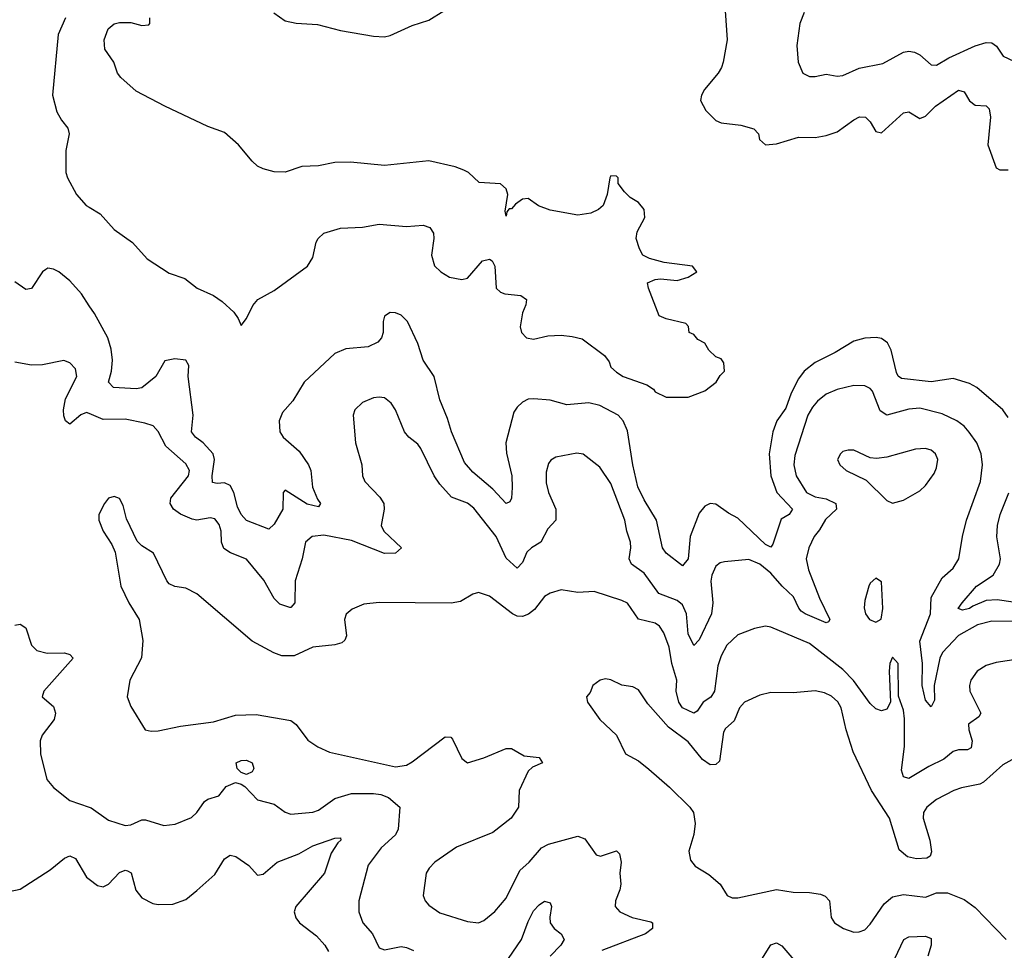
# Model space of a CAD drawing. Header units: inches. Extents: x 1694797 to 1849917, y 907313 to 1017959.
# Tile 730 of 834: x 1799748 to 1803316, y 990671 to 994043. Entities that reach past the tile are written whole.
import ezdxf

# ---------------------------------------------------------------- set-up
doc = ezdxf.new("R2010")
doc.units = ezdxf.units.IN
doc.header["$MEASUREMENT"] = 0
doc.layers.add('B7999', color=7, linetype='Continuous')
doc.layers.add('B8909', color=7, linetype='Continuous')

msp = doc.modelspace()

# ---------------------------------------------------------------- linework, layer by layer
at = {"layer": 'B7999', "color": 5}
for points, elevation in [([(1799913.7, 994050), (1799887, 993990), (1799866.7, 993770), (1799882.2, 993710), (1799899.2, 993679.2), (1799922.3, 993650), (1799927.2, 993630), (1799914.6, 993570), (1799915.5, 993490), (1799920.8, 993470), (1799953.6, 993410), (1799989.2, 993370), (1800000, 993363.5)], 580), ([(1800000, 993006.5), (1799971.9, 993050), (1799930, 993096.9), (1799890, 993129.7), (1799870, 993139.7), (1799850, 993142.4), (1799842, 993138), (1799830, 993129.6), (1799790, 993069.7), (1799770, 993066), (1799730, 993093.2)], 620), ([(1800000, 992616), (1799990, 992620.2), (1799968.8, 992611.2), (1799930, 992578), (1799914.3, 992590), (1799907.5, 992607.5), (1799907.1, 992630), (1799914.3, 992670), (1799955.4, 992750), (1799950, 992778.4), (1799930, 992799.7), (1799907.9, 992807.9), (1799830, 992793), (1799790, 992791.3), (1799730, 992802.4)], 640), ([(1799730, 991849.1), (1799750, 991852.8), (1799770, 991839.3), (1799790, 991777.1), (1799810, 991757.2), (1799847.8, 991747.8), (1799910, 991749.2), (1799930, 991742.6), (1799941.7, 991730), (1799835.3, 991610), (1799829.2, 991590), (1799870, 991554), (1799878.1, 991530), (1799872.4, 991507.6), (1799829.3, 991450), (1799821.8, 991430), (1799822.6, 991382.6), (1799846.4, 991290), (1799870, 991260.7), (1799930, 991214.4), (1800000, 991189.3)], 640), ([(1799710, 990883.6), (1799750, 990892.8), (1799857.7, 990962.3), (1799910, 991005.2), (1799930, 991012.8), (1799950, 991004.2), (1799990, 990936.5), (1800000, 990928.8)], 620)]:
    msp.add_lwpolyline(points, dxfattribs=dict(at, elevation=elevation))
at = {"layer": 'B8909', "color": 5}
for points, elevation in [([(1802301.4, 994110), (1802311.5, 993970), (1802297.1, 993890), (1802291, 993870), (1802278.2, 993850), (1802229.3, 993790), (1802218.6, 993770), (1802214.9, 993750), (1802234.4, 993714.4), (1802270, 993678), (1802289.4, 993669.4), (1802360.8, 993660.8), (1802408.5, 993648.5), (1802424.9, 993630), (1802428.8, 993608.8), (1802450, 993590.4), (1802490, 993593.8), (1802570, 993617.9), (1802630, 993616.8), (1802670, 993623.2), (1802710, 993636.9), (1802770, 993681), (1802791.4, 993691.4), (1802813, 993690), (1802830, 993673), (1802850, 993638), (1802870, 993634), (1802950, 993706), (1802970, 993709.1), (1803010, 993684.9), (1803030, 993693.8), (1803066.5, 993730), (1803150, 993788.1), (1803170, 993782.6), (1803190, 993749.1), (1803210, 993733.8), (1803250, 993731.3), (1803260.2, 993720.2), (1803266, 993690), (1803256.1, 993590), (1803286, 993506), (1803299.9, 993499.9), (1803330, 993498.9)], 620), ([(1800668.4, 994068.4), (1800710, 994039.5), (1800750, 994030.3), (1800826.6, 994026.6), (1800910, 994003.8), (1801030, 993983.7), (1801070, 993981.6), (1801090, 993986), (1801170, 994022.4), (1801230, 994041.6), (1801284.6, 994075.4)], 620), ([(1802590.3, 994070), (1802574.6, 994030), (1802563.7, 993950), (1802568.4, 993890), (1802586, 993850), (1802610, 993838), (1802630, 993837.2), (1802670, 993846), (1802710, 993838.9), (1802730, 993840.8), (1802790, 993868.2), (1802875.5, 993884.5), (1802950, 993925.2), (1802970, 993929.4), (1802990, 993926.2), (1803010, 993915.6), (1803050, 993879.6), (1803070, 993878.6), (1803114.5, 993905.5), (1803210, 993948.2), (1803250, 993960.2), (1803270, 993959.1), (1803287.7, 993947.7), (1803311.6, 993911.6), (1803350, 993893.4)], 640), ([(1800000, 993363.5), (1800039.5, 993339.5), (1800090, 993283.4), (1800156, 993236), (1800210, 993176.8), (1800290, 993124.8), (1800345.8, 993105.8), (1800390.8, 993070.8), (1800450, 993044.1), (1800481.7, 993021.7), (1800523.6, 992983.6), (1800540, 992960), (1800550, 992935.1), (1800570, 992960.5), (1800592.9, 993007.2), (1800610.1, 993029.9), (1800670, 993062.3), (1800790.8, 993150), (1800810, 993181.3), (1800822.3, 993237.7), (1800829.2, 993250.7), (1800850.1, 993269.9), (1800910, 993287.4), (1800990, 993291.6), (1801050, 993301.9), (1801150, 993294.3), (1801210, 993299.4), (1801234, 993290), (1801247.1, 993270), (1801248.6, 993250), (1801240.5, 993190), (1801251.3, 993151.3), (1801274, 993130), (1801305.1, 993110), (1801350, 993102.2), (1801370, 993106.8), (1801424.4, 993170), (1801450, 993175.7), (1801460.4, 993170), (1801468.9, 993150), (1801474.7, 993070), (1801490, 993055.8), (1801505.2, 993050), (1801563.5, 993043.5), (1801583.7, 993030), (1801582.4, 993010), (1801570, 992980.7), (1801561, 992930), (1801565.8, 992910), (1801584.2, 992890), (1801610, 992885.3), (1801661.8, 992898.2), (1801710, 992899.7), (1801750, 992895.9), (1801786.4, 992886.4), (1801866.6, 992826.6), (1801883.2, 992803.2), (1801890, 992784.7), (1801910, 992766.2), (1801934.5, 992750), (1802019.8, 992719.8), (1802044.1, 992704.1), (1802050, 992695.1), (1802090, 992676), (1802170, 992675.3), (1802230, 992698), (1802271.3, 992730), (1802285.4, 992754.6), (1802302, 992770), (1802299.6, 992799.6), (1802290, 992814), (1802270, 992822), (1802245.4, 992845.4), (1802230.7, 992870.7), (1802204.5, 992884.5), (1802190, 992902), (1802174, 992910), (1802171.6, 992931.6), (1802162, 992942), (1802090, 992958.8), (1802064.7, 992970), (1802026, 993070), (1802022.8, 993090), (1802050, 993101.6), (1802070, 993104.2), (1802130, 993097.8), (1802170.2, 993109.8), (1802201, 993130), (1802186, 993150), (1802083.5, 993163.5), (1802030, 993178), (1802006, 993190), (1801993.2, 993213.2), (1801982, 993250), (1801985.3, 993274.7), (1802012.9, 993327.1), (1802010, 993355.5), (1801990, 993380.4), (1801959.5, 993399.5), (1801939.3, 993419.3), (1801916, 993450), (1801916, 993470), (1801910, 993476), (1801890, 993477.1), (1801886.2, 993470), (1801876.2, 993410), (1801861.6, 993370), (1801844.6, 993355.4), (1801817.3, 993342.7), (1801770, 993335.2), (1801670, 993353.2), (1801628.3, 993368.3), (1801590, 993394.9), (1801570, 993392.7), (1801544.6, 993375.4), (1801530, 993358), (1801522, 993358), (1801513.3, 993346.7), (1801510, 993332), (1801507.4, 993350), (1801516.5, 993410), (1801510.2, 993430.2), (1801490, 993448.7), (1801413.2, 993453.2), (1801374.4, 993490), (1801357.7, 993497.7), (1801325.5, 993510), (1801230, 993531.6), (1801070, 993514.6), (1800946.7, 993526.7), (1800890, 993525.4), (1800830, 993514.3), (1800770, 993511.1), (1800710, 993491.1), (1800670, 993492.2), (1800630, 993502.6), (1800610, 993512.8), (1800590, 993530.2), (1800541, 993590), (1800490, 993634.6), (1800430, 993656), (1800273.2, 993730), (1800170, 993785), (1800113.7, 993833.7), (1800102.7, 993850), (1800088.4, 993890), (1800056.1, 993936.1), (1800054.4, 993970), (1800068.7, 994010), (1800090, 994028.1), (1800110, 994033.8), (1800150, 994033.5), (1800190, 994022.5), (1800215.3, 994024.7), (1800219.6, 994030), (1800219.7, 994050)], 580), ([(1803330, 992602), (1803309.7, 992630), (1803215.5, 992710), (1803190, 992725.4), (1803130, 992743.2), (1803050, 992731.1), (1802942.6, 992742.6), (1802931.3, 992751.3), (1802924.6, 992764.6), (1802905.6, 992845.6), (1802892.7, 992872.7), (1802870, 992887.8), (1802851.4, 992891.4), (1802810, 992889), (1802770, 992878.2), (1802702.7, 992837.3), (1802630, 992801.5), (1802590.9, 992770), (1802570, 992742.3), (1802542.9, 992690), (1802524.5, 992635.5), (1802491.2, 992590), (1802476.8, 992550), (1802463.6, 992470), (1802469.6, 992390), (1802491.9, 992330), (1802547.9, 992270), (1802535.5, 992250), (1802506.7, 992233.3), (1802477.4, 992142.6), (1802470, 992131.9), (1802450, 992141.4), (1802350, 992237.4), (1802315.6, 992255.6), (1802270, 992288.3), (1802250, 992289.7), (1802230, 992280.5), (1802210, 992255.1), (1802177.1, 992170), (1802170, 992089.6), (1802150, 992064.7), (1802090.4, 992110.4), (1802077.5, 992130), (1802054.9, 992230), (1802010, 992303.5), (1801988.1, 992350), (1801969.5, 992430), (1801950, 992553.6), (1801934.1, 992590), (1801915.9, 992610), (1801850, 992645.6), (1801810, 992655.2), (1801730, 992648.2), (1801670, 992664.6), (1801610.2, 992669.8), (1801590, 992668.2), (1801570, 992656.9), (1801550, 992638.7), (1801538.9, 992621.1), (1801509, 992510), (1801512.1, 992472.1), (1801531.3, 992390), (1801532.2, 992347.8), (1801530, 992309), (1801523.4, 992296.6), (1801510, 992289.7), (1801462.2, 992342.2), (1801390, 992403.2), (1801359.3, 992439.3), (1801312, 992550), (1801298.1, 992598.1), (1801270, 992665.6), (1801249.2, 992750), (1801209.8, 992810), (1801190, 992869.4), (1801152.8, 992950), (1801130, 992972.4), (1801110, 992980.5), (1801090, 992982), (1801070, 992968.7), (1801065.3, 992950), (1801064.9, 992910), (1801058.9, 992890), (1801045.7, 992874.3), (1801010, 992857.9), (1800929.4, 992850.6), (1800890, 992833.7), (1800778.9, 992730), (1800738.1, 992661.9), (1800700.2, 992619.8), (1800688.2, 992590), (1800690.2, 992550), (1800702.6, 992530), (1800760, 992480), (1800794.4, 992430), (1800803.3, 992410), (1800809.3, 992349.3), (1800826.3, 992306.3), (1800837.6, 992290), (1800830, 992278), (1800790, 992287.5), (1800710, 992338.9), (1800702.8, 992330), (1800701, 992270), (1800670, 992214.8), (1800650, 992197.6), (1800570, 992229), (1800550, 992249.9), (1800537.5, 992277.5), (1800523.8, 992330), (1800510, 992355.9), (1800490, 992365.1), (1800463, 992363), (1800446.6, 992366.6), (1800444.8, 992390), (1800453.9, 992450), (1800448.3, 992470), (1800413.2, 992510), (1800384.8, 992530), (1800370.5, 992550), (1800376.2, 992610), (1800357.8, 992750), (1800360.9, 992790), (1800349.8, 992809.8), (1800310, 992814.9), (1800273.4, 992806.6), (1800240.7, 992750), (1800190, 992709.3), (1800170, 992705.4), (1800087.6, 992710), (1800069.9, 992730), (1800080.4, 992770), (1800083.7, 992810), (1800079.3, 992850), (1800066.9, 992890), (1800018.3, 992978.3), (1800000, 993006.5)], 620), ([(1803438.5, 991861.5), (1803270, 991864.2), (1803218.3, 991850), (1803150, 991811.8), (1803091.9, 991750), (1803082.1, 991730), (1803060.9, 991630), (1803062.4, 991577.6), (1803050, 991553.3), (1803030, 991578), (1803017.5, 991630), (1803018.6, 991710), (1803009, 991791), (1803048.4, 991890), (1803051.1, 991950), (1803090, 992020.2), (1803130, 992056), (1803150.8, 992090), (1803163.7, 992170), (1803179.1, 992230), (1803229.9, 992370), (1803237, 992430), (1803232.2, 992470), (1803215.7, 992510), (1803188.5, 992548.5), (1803169.8, 992570), (1803143.5, 992590), (1803090, 992614.7), (1803010, 992636.1), (1802970, 992632.2), (1802889.9, 992609.9), (1802866.3, 992626.3), (1802837.4, 992697.4), (1802830, 992707), (1802810, 992717), (1802770, 992717.9), (1802710, 992703.2), (1802670, 992686.4), (1802638.8, 992661.2), (1802620.5, 992639.5), (1802604.1, 992610), (1802556.2, 992463.8), (1802552.8, 992430), (1802561.5, 992390), (1802599.4, 992330), (1802630, 992314.2), (1802670, 992306.8), (1802705, 992290), (1802707.5, 992270), (1802667.7, 992232.3), (1802645.9, 992194.1), (1802626.2, 992170), (1802607.2, 992130), (1802598, 992090), (1802605.5, 992050), (1802646.5, 991946.5), (1802683.2, 991870), (1802679.1, 991860.9), (1802670, 991857.6), (1802593.6, 991890), (1802580.1, 991900.1), (1802570.6, 991910.6), (1802551.6, 991951.6), (1802510.2, 991990.2), (1802470, 992037.7), (1802430, 992070.8), (1802390, 992086.6), (1802301.1, 992078.9), (1802285.4, 992074.5), (1802270, 992063), (1802255.9, 992030), (1802251.9, 992008.1), (1802259.5, 991930), (1802254.8, 991890), (1802210, 991796.3), (1802190, 991775.6), (1802170, 991818.4), (1802163.5, 991890), (1802150, 991922.4), (1802130, 991938.2), (1802064.2, 991964.2), (1802010, 992037.9), (1801964.1, 992070), (1801956.1, 992090), (1801962.1, 992130), (1801960.5, 992150), (1801947.2, 992190), (1801941.1, 992230), (1801890, 992362.6), (1801850, 992421.7), (1801790, 992468.4), (1801767, 992473), (1801690, 992457.7), (1801672.5, 992447.5), (1801664.5, 992435.5), (1801655.8, 992404.2), (1801655, 992365), (1801664.1, 992330), (1801690.1, 992270.1), (1801690.8, 992229.3), (1801661.6, 992198.4), (1801636, 992150), (1801602.2, 992130), (1801585.9, 992114.1), (1801570, 992075.8), (1801550, 992055.6), (1801510, 992091.6), (1801473.9, 992170), (1801393.5, 992273.5), (1801370, 992291.2), (1801313, 992313), (1801270, 992360.4), (1801249.9, 992389.9), (1801201.8, 992490), (1801190, 992505.7), (1801157.7, 992530), (1801142.2, 992550), (1801109.6, 992630), (1801094.1, 992654.1), (1801070, 992673), (1801050, 992675.1), (1801030, 992673), (1800990, 992656.2), (1800961.6, 992630), (1800956.4, 992610), (1800964.4, 992510), (1800987.6, 992430), (1800990.3, 992390), (1800998, 992370), (1801052.5, 992312.5), (1801066.7, 992290), (1801068.9, 992270), (1801058, 992210), (1801066.8, 992190), (1801131.6, 992130), (1801110.1, 992109.9), (1801070, 992108.7), (1800950, 992156.5), (1800850, 992175.3), (1800808, 992170), (1800783.2, 992150), (1800771.5, 992090), (1800745.8, 992010), (1800744.9, 991930), (1800730, 991912.8), (1800727, 991913), (1800690, 991925.3), (1800670, 991946.4), (1800632, 992012), (1800570, 992088.2), (1800511.9, 992111.9), (1800487.4, 992127.4), (1800479.6, 992150), (1800478, 992190), (1800470, 992213.7), (1800454.3, 992234.3), (1800437.7, 992237.7), (1800390.1, 992229.9), (1800373.2, 992233.2), (1800330, 992251.1), (1800305.6, 992270), (1800293.6, 992290), (1800294.9, 992310), (1800359.6, 992390), (1800363, 992410), (1800350, 992434.4), (1800277.9, 992497.9), (1800250, 992551.5), (1800231.4, 992571.4), (1800201.8, 992581.8), (1800130, 992596.2), (1800050, 992594.8), (1800000, 992616)], 640), ([(1803347.1, 991932.9), (1803290, 991940.6), (1803250, 991939.2), (1803201.5, 991918.5), (1803190, 991909.2), (1803163.8, 991903.8), (1803147.9, 991910), (1803162.6, 991930), (1803215, 991990), (1803275.3, 992030), (1803298.6, 992070), (1803302.4, 992090), (1803288.9, 992168.9), (1803291.4, 992210), (1803300.7, 992250), (1803331.6, 992328.4)], 620), ([(1803390, 991729.8), (1803285.6, 991714.4), (1803250, 991702.7), (1803217.3, 991682.7), (1803194.9, 991650), (1803189.2, 991630), (1803190.2, 991610), (1803231, 991530), (1803223.5, 991516.5), (1803185.8, 991490), (1803186.9, 991470), (1803199.2, 991430), (1803195, 991405), (1803182, 991398), (1803150, 991397.9), (1803130, 991391.3), (1803096.3, 991363.7), (1803042.5, 991337.5), (1802970, 991293.3), (1802950, 991299.5), (1802943.6, 991323.6), (1802954, 991410), (1802954.5, 991510), (1802950, 991541.2), (1802932.5, 991592.5), (1802930.8, 991710), (1802910, 991733.2), (1802900.5, 991710), (1802898, 991682), (1802903.1, 991570), (1802890, 991545.1), (1802870, 991538.9), (1802850, 991545.6), (1802830, 991565.3), (1802768.8, 991648.8), (1802730, 991688.7), (1802610, 991782.6), (1802470, 991841.7), (1802450, 991845.4), (1802410, 991837.4), (1802350, 991813.7), (1802310, 991776.9), (1802290, 991738), (1802278.1, 991701.9), (1802265.5, 991610), (1802252.1, 991587.9), (1802223.8, 991570), (1802202.5, 991537.5), (1802190, 991530.8), (1802150, 991549.9), (1802136.2, 991570), (1802126.8, 991610), (1802129.1, 991650), (1802110.7, 991710), (1802101.7, 991770), (1802081.7, 991821.7), (1802065.6, 991845.6), (1802050, 991857), (1801990.5, 991870.5), (1801950, 991928.6), (1801930, 991938), (1801830, 991971.2), (1801770, 991967.4), (1801710, 991977.4), (1801670, 991964.7), (1801650, 991953.1), (1801613.5, 991906.5), (1801591.3, 991888.7), (1801570, 991881.2), (1801550, 991882), (1801534, 991890), (1801450, 991953.7), (1801410, 991967.8), (1801390, 991962), (1801345.4, 991934.6), (1801311.2, 991928.8), (1801050, 991930.9), (1800995.1, 991924.9), (1800952.3, 991907.7), (1800931.2, 991888.8), (1800924.7, 991870), (1800932.4, 991810), (1800925.5, 991794.5), (1800915, 991785), (1800890, 991777.7), (1800810.2, 991769.8), (1800742.2, 991737.8), (1800697.5, 991737.5), (1800668.5, 991748.5), (1800590, 991791.3), (1800390, 991963), (1800350, 991983), (1800309.7, 991989.7), (1800290, 991999.5), (1800280.7, 992010), (1800233.2, 992110), (1800190, 992137.2), (1800174, 992154), (1800134.8, 992234.8), (1800122.7, 992282.7), (1800110, 992308), (1800090, 992315.3), (1800070, 992309), (1800054.8, 992290), (1800034.8, 992250), (1800034.8, 992230), (1800050.8, 992190), (1800081.4, 992141.4), (1800093.4, 992113.4), (1800114, 991990), (1800143, 991930), (1800181, 991870), (1800193.5, 991793.5), (1800189.1, 991730.9), (1800146.4, 991650), (1800137.6, 991590), (1800150, 991554.8), (1800202, 991470), (1800224.5, 991464.5), (1800250, 991466), (1800330, 991483.1), (1800450, 991498.3), (1800530, 991523), (1800605, 991525), (1800730, 991504.2), (1800749.4, 991489.4), (1800792, 991432), (1800828.4, 991408.4), (1800870, 991388.9), (1801110, 991336.3), (1801150, 991342.2), (1801170, 991354), (1801290, 991444.5), (1801310, 991443.2), (1801316.1, 991436.1), (1801350, 991366.4), (1801370, 991350.3), (1801430, 991368.8), (1801510, 991402.4), (1801530, 991401.7), (1801576, 991376), (1801630.7, 991370), (1801642, 991350), (1801606, 991334), (1801590, 991320.7), (1801557.6, 991250), (1801554.7, 991190), (1801528.8, 991150), (1801461.8, 991098.2), (1801330, 991044.2), (1801252.4, 990990), (1801231.3, 990968.7), (1801220.9, 990950), (1801210.3, 990870), (1801217, 990850), (1801230, 990834.4), (1801270, 990806.7), (1801370, 990775.3), (1801410, 990770.3), (1801430, 990778.7), (1801470, 990811.7), (1801510, 990860.3), (1801559.5, 990960.5), (1801593.7, 990990), (1801638.1, 991041.9), (1801664.1, 991055.9), (1801770, 991084.9), (1801795, 991075), (1801836.3, 991016.3), (1801851.9, 991011.9), (1801910, 991031.4), (1801920.7, 991020.7), (1801927.8, 990990), (1801922.9, 990950), (1801925.6, 990910), (1801923, 990890), (1801906.8, 990850), (1801905.6, 990830), (1801922.6, 990810), (1801967, 990790), (1802034.4, 990774.4), (1802040.4, 990770), (1802040.2, 990750), (1802015.3, 990730), (1801856.9, 990670)], 660), ([(1803394.4, 991390), (1803310, 991343.1), (1803240.3, 991279.7), (1803227.1, 991272.9), (1803160.1, 991259.9), (1803132.4, 991250), (1803070, 991217.1), (1803034.7, 991190), (1803023.3, 991170), (1803021.9, 991150), (1803045.6, 991070), (1803052.1, 991027.9), (1803047.4, 991012.6), (1803035, 991005), (1802997.1, 991002.9), (1802965.1, 991010), (1802934.7, 991034.7), (1802899.5, 991150), (1802834.6, 991250), (1802768.2, 991390), (1802742.2, 991470), (1802724.3, 991550), (1802711.9, 991571.9), (1802690, 991591.3), (1802664, 991604), (1802630, 991611.2), (1802550, 991603.4), (1802470, 991605.2), (1802430, 991595), (1802374, 991570), (1802355.5, 991550), (1802337.1, 991502.9), (1802305.6, 991474.4), (1802298.2, 991461.8), (1802283.1, 991356.9), (1802270, 991343.8), (1802250, 991343.5), (1802222.1, 991362.1), (1802170, 991426.2), (1802099, 991479), (1802023.6, 991563.6), (1801990, 991615.4), (1801970, 991626), (1801930, 991632.1), (1801890, 991651.6), (1801870, 991654.5), (1801850.6, 991649.4), (1801824.7, 991630), (1801814.4, 991605.6), (1801802, 991590), (1801804.7, 991570), (1801850, 991507.3), (1801910.4, 991450.4), (1801943.1, 991383.1), (1801990, 991358), (1802027.8, 991327.7), (1802102.6, 991262.6), (1802176.5, 991190), (1802188.9, 991170), (1802195.3, 991130), (1802190.4, 991090), (1802172.7, 991030), (1802178, 990998), (1802196, 990976), (1802245.4, 990945.4), (1802285.5, 990910), (1802311.3, 990870), (1802330, 990860.7), (1802350, 990861.6), (1802490, 990891.1), (1802550, 990881.2), (1802610, 990880.9), (1802650, 990874.7), (1802666.8, 990866.8), (1802682.6, 990850), (1802688.8, 990790), (1802700.4, 990770), (1802733.4, 990750), (1802770, 990736.9), (1802790, 990738), (1802810, 990745.3), (1802830, 990765.3), (1802880.7, 990839.3), (1802910, 990865), (1802950, 990872.7), (1803030, 990863.5), (1803070, 990879.7), (1803110, 990879.6), (1803170, 990855), (1803210, 990825.9), (1803322.4, 990710)], 680), ([(1800000, 991189.3), (1800006.8, 991186.8), (1800070, 991142.3), (1800130, 991122.8), (1800150, 991125.8), (1800190, 991143.2), (1800203.7, 991143.7), (1800270, 991122.8), (1800311.7, 991128.3), (1800370, 991151.7), (1800390, 991170.4), (1800417.4, 991210), (1800430, 991218.6), (1800469.8, 991230.2), (1800495.8, 991264.2), (1800530, 991278.8), (1800550, 991273.4), (1800564, 991264), (1800610, 991215.8), (1800670, 991200.3), (1800710, 991171.8), (1800730, 991164.7), (1800810, 991171), (1800830, 991178.9), (1800890, 991221.3), (1800950, 991238.6), (1801030, 991239.6), (1801055.9, 991235.9), (1801084.5, 991224.5), (1801125, 991190), (1801118.7, 991110), (1801110.1, 991089.9), (1801057.5, 991042.5), (1801010, 990979.6), (1800976.9, 990850), (1800976.1, 990810), (1800991, 990771), (1801026.7, 990730), (1801050, 990679.3), (1801070, 990673.1), (1801130, 990685), (1801150, 990681.5), (1801174.3, 990670)], 640), ([(1800000, 990928.8), (1800030, 990906), (1800050, 990901.5), (1800070, 990910.3), (1800110, 990953.4), (1800130, 990961.1), (1800139, 990959), (1800152.2, 990952.2), (1800168.4, 990888.4), (1800190, 990860.9), (1800230, 990840.9), (1800250, 990836.5), (1800302.2, 990837.8), (1800350, 990854.9), (1800390, 990887.2), (1800454.6, 990945.4), (1800490, 991002), (1800510, 991015.3), (1800531.2, 991011.2), (1800578.5, 990978.5), (1800610, 990943.8), (1800630, 990947.2), (1800680.7, 990990), (1800759.3, 991020.7), (1800809.6, 991050), (1800890, 991077), (1800910, 991078), (1800911.6, 991070), (1800900.2, 991059.8), (1800877, 991023), (1800852.4, 990950), (1800748, 990830), (1800742.4, 990810), (1800748.6, 990788.6), (1800761.1, 990770), (1800822.8, 990722.8), (1800853.8, 990690), (1800866.8, 990666.8)], 620), ([(1801518.5, 990641.5), (1801566.7, 990710), (1801590, 990775.8), (1801610, 990813.7), (1801630, 990836), (1801650, 990848.4), (1801670, 990842.8), (1801674.9, 990830), (1801668.9, 990791.1), (1801670.3, 990770), (1801684, 990750), (1801710.3, 990730), (1801720.9, 990710), (1801709.2, 990690), (1801670.2, 990650)], 640), ([(1802919.1, 990640.9), (1802951.6, 990710), (1802970, 990719.7), (1803030, 990721.8), (1803050, 990714), (1803050.2, 990690), (1803038.5, 990650)], 660), ([(1802430.4, 990629.6), (1802470, 990690.3), (1802490, 990698.3), (1802510, 990687.6), (1802610, 990570.4)], 660)]:
    msp.add_lwpolyline(points, dxfattribs=dict(at, elevation=elevation))
for points, elevation in [([(1803030, 992489.7), (1802993.5, 992486.5), (1802890, 992457.7), (1802852.8, 992452.8), (1802830, 992456.2), (1802770, 992483.7), (1802750, 992483.7), (1802730, 992478), (1802722, 992470), (1802710.7, 992450), (1802719.1, 992430), (1802742.8, 992410), (1802815.1, 992375.1), (1802890, 992301), (1802910, 992291), (1802950, 992302.8), (1803010, 992335.5), (1803030, 992355.5), (1803061, 992399), (1803070, 992418.8), (1803075, 992450), (1803066.6, 992470), (1803050, 992483.5)], 660), ([(1802850, 992019), (1802830, 992002), (1802824.9, 991990), (1802810, 991938), (1802807.8, 991912.3), (1802812.4, 991890), (1802826.7, 991870), (1802850, 991860.5), (1802869.5, 991870.5), (1802875.1, 991910), (1802870, 992006)], 660), ([(1800570, 991308.4), (1800550, 991315.6), (1800535.6, 991330), (1800532.7, 991350), (1800550, 991358.7), (1800570, 991360.3), (1800590, 991350.4), (1800596, 991330), (1800590, 991318)], 640)]:
    msp.add_lwpolyline(points, close=True, dxfattribs=dict(at, elevation=elevation))

doc.saveas('drawing.dxf')
